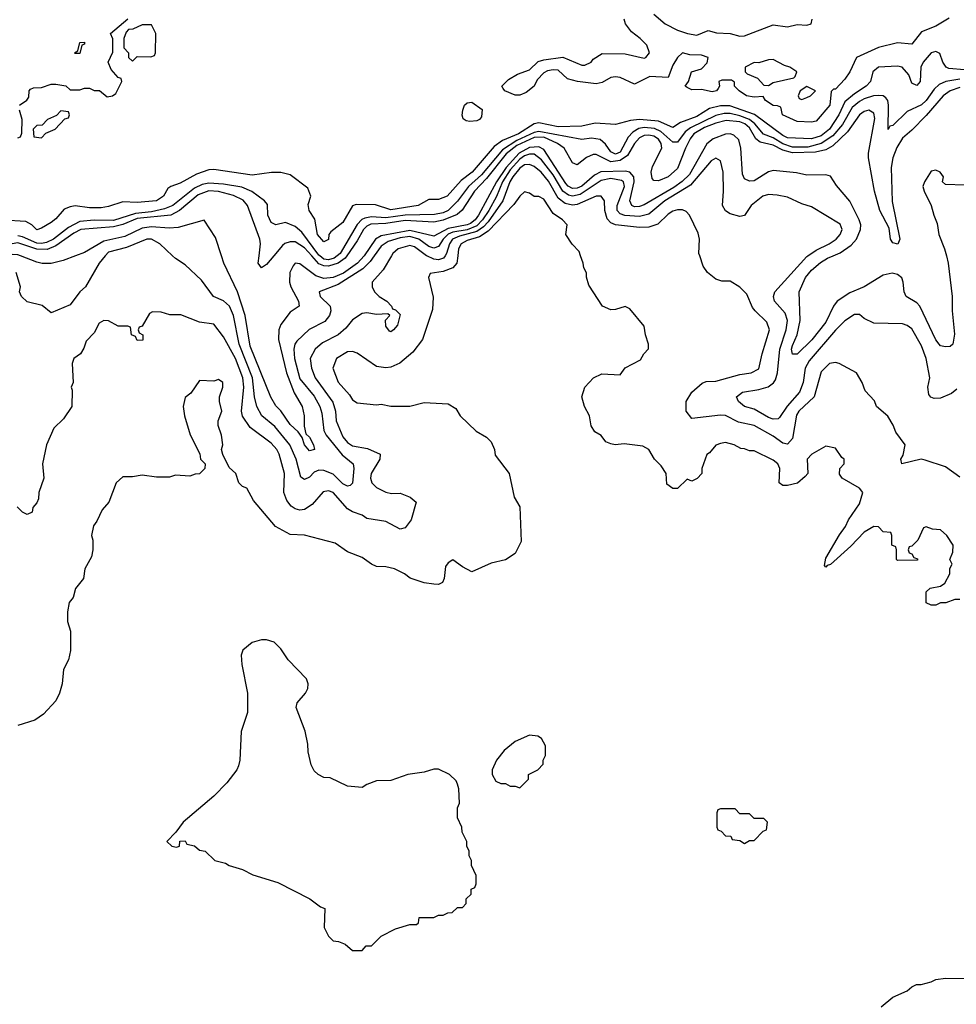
# Model space of a CAD drawing. Header units: inches. Extents: x 2348352 to 2479776, y 460422 to 613655.
# Tile 261 of 590: x 2373278 to 2377196, y 566869 to 570988. Entities that reach past the tile are written whole.
import ezdxf

# ---------------------------------------------------------------- set-up
doc = ezdxf.new("R2010")
doc.units = ezdxf.units.IN
doc.header["$MEASUREMENT"] = 0
doc.layers.add('C3576', color=7, linetype='Continuous')
doc.layers.add('C3577', color=7, linetype='Continuous')

msp = doc.modelspace()

# ---------------------------------------------------------------- linework, layer by layer
at = {"layer": 'C3576', "color": 4}
for points, elevation in [([(2373636.4, 570000), (2373610.8, 569970), (2373554, 569870), (2373530, 569849), (2373490, 569795.3), (2373410, 569762), (2373372.9, 569792.9), (2373310, 569808), (2373286, 569830), (2373278, 569850), (2373282, 569870), (2373264, 569930)], 88), ([(2374833.2, 570000), (2374798.5, 569941.5), (2374752, 569890), (2374752, 569870), (2374762, 569850), (2374782, 569830), (2374814, 569810), (2374834, 569790), (2374838, 569778), (2374850, 569774), (2374870, 569754), (2374858, 569710), (2374842, 569690), (2374830, 569682), (2374824.7, 569684.7), (2374810, 569706), (2374808.4, 569731.6), (2374826, 569750), (2374818, 569758), (2374770, 569754), (2374730, 569761.2), (2374710, 569759.3), (2374670, 569732.7), (2374642.3, 569697.7), (2374610.3, 569669.7), (2374544.6, 569635.4), (2374514, 569610), (2374493, 569570), (2374498.4, 569530), (2374513.7, 569490), (2374588.1, 569388.1), (2374599.5, 569350), (2374602.6, 569310), (2374630, 569243), (2374650, 569219.3), (2374670, 569205.3), (2374733.5, 569193.5), (2374786, 569170), (2374784, 569150), (2374748.2, 569090), (2374744.9, 569070), (2374750.4, 569050), (2374770, 569030.4), (2374810, 569011.8), (2374833.6, 569006.4), (2374870, 569006.8), (2374912, 568990), (2374936, 568970), (2374916, 568896), (2374890, 568862.7), (2374870, 568857.2), (2374810, 568889.2), (2374730, 568900.9), (2374710, 568914.5), (2374670, 568929.5), (2374650, 568940.9), (2374590, 569009.3), (2374570, 569017), (2374547.4, 569012.6), (2374500.9, 568959.1), (2374470, 568939.3), (2374450, 568936), (2374430, 568940.9), (2374413.1, 568953.1), (2374396.1, 568976.1), (2374382.9, 569010), (2374386, 569090), (2374364.2, 569170), (2374353.3, 569190), (2374330, 569216.2), (2374242, 569282), (2374209.8, 569329.8), (2374205.4, 569350), (2374216.1, 569450), (2374211.8, 569490), (2374180.4, 569570), (2374130, 569661.2), (2374090, 569714), (2374030, 569722), (2373952.9, 569752.9), (2373906.4, 569753.6), (2373870, 569763.7), (2373834.4, 569765.6), (2373821.1, 569758.9), (2373790, 569706), (2373778, 569702), (2373774, 569690), (2373778, 569678), (2373794, 569670), (2373792.7, 569647.3), (2373770, 569646), (2373762, 569662), (2373746, 569670), (2373742, 569702), (2373730, 569706), (2373690, 569706), (2373650, 569728.7), (2373630, 569729), (2373610, 569718), (2373590, 569678), (2373556.9, 569643.1), (2373546.4, 569613.6), (2373532, 569590), (2373504.7, 569570), (2373498, 569550), (2373502, 569470), (2373494, 569450), (2373498, 569438), (2373496, 569370), (2373462, 569318), (2373421.4, 569278.6), (2373390.8, 569210), (2373374, 569130), (2373378.8, 569070), (2373358, 569010), (2373356.9, 568983.1), (2373350, 568966), (2373332.7, 568947.3), (2373330, 568928), (2373310, 568918), (2373290, 568928), (2373268, 568950)], 92), ([(2375110.1, 570000), (2375107, 569970), (2375090.4, 569950), (2375050, 569935.1), (2374994.4, 569925.6), (2374987.7, 569910), (2375007.1, 569827.1), (2375004.4, 569775.6), (2374963.1, 569650), (2374923.1, 569596.9), (2374868.6, 569551.4), (2374830, 569534.5), (2374810, 569531.8), (2374770, 569537), (2374690, 569592.7), (2374670, 569599.3), (2374650, 569598), (2374602.8, 569570), (2374587.7, 569530), (2374610, 569471.3), (2374658, 569418), (2374670, 569398), (2374690, 569384.7), (2374770, 569376), (2374790, 569378.8), (2374830.9, 569370.9), (2374910, 569370.8), (2374970, 569386), (2375070, 569381), (2375102, 569362), (2375121, 569330), (2375187.1, 569267.1), (2375230, 569242), (2375250, 569222), (2375264.7, 569190), (2375266.4, 569166.4), (2375326, 569090), (2375346, 568990), (2375370.7, 568950), (2375375.2, 568804.8), (2375350, 568755.3), (2375310, 568728.7), (2375250, 568714), (2375170, 568678), (2375130, 568699), (2375090, 568728), (2375070, 568715.3), (2375059.8, 568700.2), (2375054, 568650), (2375046.8, 568633.2), (2375030, 568625.2), (2375010, 568626), (2374970, 568632.3), (2374912.1, 568652.1), (2374888, 568670), (2374846, 568690), (2374810, 568699), (2374770, 568700.9), (2374750, 568709.4), (2374710, 568738.4), (2374650, 568761.2), (2374598.4, 568798.4), (2374470, 568832), (2374410, 568834), (2374347.7, 568867.7), (2374256.5, 568976.5), (2374228.7, 569028.7), (2374210, 569035.3), (2374195.3, 569050), (2374182, 569090), (2374154.6, 569114.6), (2374128.4, 569168.4), (2374122, 569190), (2374128, 569210), (2374122, 569250), (2374108.7, 569290), (2374108.7, 569310), (2374124, 569350), (2374114, 569390), (2374114, 569410), (2374128, 569450), (2374128, 569470), (2374110, 569482), (2374090, 569475.3), (2374030, 569478), (2373994.4, 569425.6), (2373970, 569408), (2373962, 569370), (2373967.3, 569330), (2373990.9, 569250.9), (2374031.6, 569171.6), (2374034, 569150), (2374054, 569130), (2374052, 569110), (2374030, 569088), (2374012.7, 569087.3), (2373990, 569078), (2373930, 569082), (2373905.4, 569074.6), (2373850, 569074), (2373790, 569082), (2373750, 569075.3), (2373710, 569075.3), (2373682, 569050), (2373651.3, 568970), (2373622.8, 568937.2), (2373601, 568890), (2373586.8, 568870), (2373578, 568830), (2373584.7, 568810), (2373584.7, 568770), (2373578.8, 568741.2), (2373551.3, 568690), (2373544.7, 568650), (2373511.1, 568608.9), (2373502, 568570), (2373484.7, 568550), (2373478, 568510), (2373478, 568470), (2373491.3, 568430), (2373490.7, 568349.3), (2373482, 568310), (2373462, 568270), (2373456, 568210), (2373444.7, 568170), (2373430, 568138), (2373378, 568082), (2373342, 568058), (2373270, 568035.3)], 96), ([(2373511.8, 570000), (2373459.9, 569980.1), (2373410, 569968.2), (2373371.8, 569968.2), (2373350, 569973.5), (2373281.3, 570000)], 84), ([(2374761.1, 570000), (2374743.9, 569976.1), (2374714.1, 569945.9), (2374610, 569879.7), (2374531, 569850), (2374534.8, 569830), (2374577.3, 569790), (2374579.1, 569770), (2374573.4, 569750), (2374555.1, 569724.9), (2374488.8, 569691.2), (2374437.4, 569642.6), (2374428.5, 569630), (2374424.2, 569610), (2374427.4, 569570), (2374450, 569485.5), (2374510, 569412.7), (2374533.7, 569370), (2374542.5, 569342.5), (2374550.4, 569270), (2374560.4, 569250), (2374627.5, 569167.5), (2374673.4, 569130), (2374676.4, 569110), (2374670.5, 569049.5), (2374661, 569039), (2374650, 569037), (2374630, 569046.3), (2374590, 569086), (2374550, 569102.4), (2374530, 569102.9), (2374510, 569094.5), (2374490, 569074.5), (2374470, 569063.7), (2374453.8, 569073.8), (2374434, 569150), (2374408, 569210), (2374345.5, 569285.5), (2374291.2, 569331.2), (2374269.7, 569369.7), (2374260.5, 569410), (2374252, 569490), (2374196.8, 569630), (2374172.4, 569750), (2374155.1, 569790), (2374130, 569811.6), (2374089.2, 569830), (2374038, 569898), (2373970, 569962), (2373929.4, 569989.4), (2373917.9, 570000)], 88), ([(2374718.7, 570000), (2374690.7, 569969.3), (2374632.1, 569927.9), (2374590, 569909), (2374550, 569905.7), (2374516.2, 569916.2), (2374450, 569967.1), (2374430, 569969.6), (2374421.5, 569958.5), (2374408.1, 569930), (2374406.7, 569890), (2374411.8, 569870), (2374443.8, 569810), (2374446.8, 569790), (2374410, 569764.5), (2374370, 569712.3), (2374361.7, 569690), (2374360.3, 569650), (2374393.8, 569510), (2374426.6, 569426.6), (2374459.3, 569370), (2374468.2, 569330), (2374467.5, 569287.5), (2374474.9, 569254.9), (2374490, 569242), (2374507.3, 569210), (2374510.7, 569190), (2374490, 569183.7), (2374470, 569209), (2374459.6, 569239.6), (2374443.3, 569263.3), (2374410, 569294), (2374371, 569351), (2374350, 569372.3), (2374328.7, 569408.7), (2374242.5, 569622.5), (2374221.4, 569750), (2374189.6, 569850), (2374132.3, 569970), (2374122.2, 570000)], 84), ([(2374340.6, 570000), (2374310, 569963.7), (2374289.4, 569949.4), (2374276, 569970), (2374279.8, 570000)], 76), ([(2374645.9, 570000), (2374638.9, 569990), (2374610, 569969.2), (2374570, 569956.7), (2374550, 569958.6), (2374530, 569967.1), (2374500, 570000)], 76), ([(2374606.1, 570000), (2374593.1, 569990), (2374570, 569983.4), (2374550, 569986.8), (2374533.8, 570000)], 72), ([(2375057.2, 570000), (2375050.2, 569989.8), (2375030, 569983.5), (2375010, 569986.2), (2374980.6, 570000)], 92), ([(2377210, 568562), (2377190, 568562), (2377151.1, 568548.9), (2377130, 568548.7), (2377110, 568538), (2377090, 568538), (2377069, 568549), (2377070, 568594), (2377086, 568610), (2377130, 568618), (2377148, 568630), (2377168.7, 568670), (2377168.7, 568691.3), (2377178, 568710), (2377168, 568730), (2377180.4, 568759.6), (2377182, 568790), (2377155.3, 568830), (2377130, 568854), (2377096.4, 568856.4), (2377070, 568866), (2377058, 568862), (2377034, 568810), (2377010, 568786), (2376998, 568782), (2376994, 568770), (2376998, 568758), (2377010, 568754), (2377018, 568738), (2377032.7, 568732.7), (2377032.7, 568727.3), (2376950, 568726), (2376946, 568730), (2376946, 568770), (2376942, 568782), (2376926, 568790), (2376926, 568830), (2376922, 568842), (2376890, 568846), (2376870, 568866), (2376850, 568868), (2376810, 568844), (2376754.2, 568785.8), (2376670, 568709.2), (2376655.3, 568704.7), (2376650, 568698), (2376644, 568704), (2376650, 568734.8), (2376706.9, 568833.1), (2376732.6, 568867.4), (2376744.9, 568895.1), (2376790, 568962.8), (2376804, 569010), (2376790, 569028.7), (2376718, 569070), (2376707.3, 569087.3), (2376708, 569110), (2376726, 569130), (2376726, 569150), (2376716.4, 569156.4), (2376690, 569195.3), (2376650, 569204), (2376592, 569170), (2376572, 569150), (2376574, 569090), (2376563.6, 569076.4), (2376531.1, 569048.9), (2376490, 569039), (2376470, 569039), (2376455.3, 569050), (2376457.2, 569110), (2376449, 569130), (2376430, 569145.2), (2376350, 569184), (2376330, 569184), (2376310, 569193.2), (2376294, 569194), (2376266, 569210), (2376230, 569219), (2376210, 569215.3), (2376190, 569208), (2376163.6, 569176.4), (2376151.6, 569168.4), (2376131.3, 569110), (2376131.3, 569090), (2376111.1, 569068.9), (2376090, 569058), (2376070, 569066), (2376030, 569026), (2376010, 569026), (2375984.7, 569044.7), (2375982, 569090), (2375961.5, 569121.5), (2375933.2, 569150), (2375909.3, 569189.3), (2375884, 569204), (2375807.1, 569212.9), (2375769, 569209), (2375750, 569214), (2375730, 569222), (2375710, 569248), (2375683.1, 569263.1), (2375668.9, 569288.9), (2375662, 569330), (2375641.2, 569370), (2375629.2, 569410), (2375642, 569450), (2375678, 569490), (2375713.6, 569506.4), (2375790, 569502), (2375810, 569532), (2375874.6, 569565.4), (2375888, 569590), (2375908.4, 569611.6), (2375908.7, 569630), (2375895.3, 569670), (2375890, 569706), (2375830, 569778), (2375810, 569788), (2375770, 569775.3), (2375750, 569774), (2375715.3, 569790), (2375658, 569878), (2375648.7, 569911.3), (2375648.7, 569928.7), (2375638, 569950), (2375635.3, 569970), (2375624.5, 570000)], 96), ([(2377210, 569074), (2377150, 569117.2), (2377065.6, 569145.6), (2377049.1, 569149.1), (2376968, 569130), (2376964, 569150), (2376973.2, 569166.8), (2376981.2, 569210), (2376942.9, 569262.9), (2376932.1, 569292.1), (2376909.3, 569329.3), (2376862, 569370), (2376853.6, 569393.6), (2376814.6, 569434.6), (2376802, 569470), (2376778, 569510), (2376706, 569550), (2376690, 569553.2), (2376664.7, 569550), (2376630, 569515.3), (2376600.4, 569410), (2376537.6, 569350), (2376527, 569333), (2376510, 569235.3), (2376490, 569212.7), (2376470, 569217), (2376430, 569245.6), (2376350, 569289.6), (2376284.2, 569304.2), (2376230, 569332), (2376210, 569334), (2376090, 569319), (2376066, 569350), (2376065.2, 569390), (2376089, 569430), (2376132.7, 569467.3), (2376150, 569474.8), (2376190, 569476.3), (2376290, 569503), (2376338, 569510), (2376370, 569526.8), (2376383.7, 569590), (2376414, 569690), (2376402.5, 569722.5), (2376354, 569770), (2376343.7, 569783.7), (2376319.3, 569839.3), (2376290, 569868.7), (2376250, 569894), (2376214.6, 569894.6), (2376190, 569902), (2376155.3, 569930), (2376137.2, 569957.2), (2376122.7, 570000)], 92), ([(2377198.3, 569441.7), (2377175.6, 569424.4), (2377130, 569405.1), (2377102.9, 569402.9), (2377089.4, 569409.4), (2377080.5, 569420.5), (2377077, 569450), (2377085.1, 569490), (2377069.3, 569570.7), (2377050, 569624), (2377010, 569694), (2376990, 569709), (2376970, 569715.3), (2376850, 569718), (2376810, 569738), (2376790, 569755.3), (2376770, 569755.3), (2376730, 569728.7), (2376690, 569689.3), (2376579.5, 569560.5), (2376563.1, 569530), (2376554.9, 569470), (2376539.5, 569430), (2376488.3, 569371.7), (2376456.7, 569323.3), (2376450, 569318.4), (2376430, 569316.9), (2376410, 569323), (2376350, 569358), (2376309.3, 569370), (2376284.5, 569390), (2376276, 569410), (2376302, 569430), (2376370, 569440.3), (2376408.3, 569451.7), (2376431, 569469), (2376439.1, 569480.9), (2376447.8, 569510), (2376458, 569610), (2376484, 569690), (2376489.6, 569730), (2376480.1, 569760.1), (2376435.6, 569810), (2376431.5, 569830), (2376436.9, 569850), (2376570, 569997.1), (2376574.2, 570000)], 88), ([(2377154, 570000), (2377162, 569970), (2377178, 569830), (2377178, 569770), (2377188.1, 569671.9), (2377181, 569630), (2377170, 569621.2), (2377150, 569619.3), (2377130, 569623.7), (2377123.7, 569630), (2377110, 569649.2), (2377042.9, 569790), (2377030, 569802.9), (2376986, 569830), (2376977, 569850), (2376973.6, 569890), (2376967.6, 569907.6), (2376950, 569922), (2376927.2, 569927.2), (2376890, 569918.7), (2376810.2, 569869.8), (2376750, 569844.7), (2376697.1, 569810), (2376682, 569790), (2376650, 569722.9), (2376591.7, 569648.3), (2376530, 569589.3), (2376510, 569589), (2376506.9, 569610), (2376510, 569624.7), (2376529.8, 569670.2), (2376543.1, 569730), (2376538.4, 569850), (2376565.1, 569910), (2376590, 569939.5), (2376628.2, 569971.8), (2376657, 569990), (2376680.1, 570000)], 84), ([(2376882, 566858), (2376930, 566898), (2376990, 566924.7), (2377010, 566942), (2377028.9, 566951.1), (2377048.4, 566951.6), (2377090, 566962), (2377110, 566972), (2377150, 566978), (2377290, 566976)], 96)]:
    msp.add_lwpolyline(points, dxfattribs=dict(at, elevation=elevation))
at = {"layer": 'C3576', "color": 4, "elevation": 104}
for points in [[(2374310, 568394), (2374290, 568394), (2374250, 568382), (2374212, 568350), (2374204.7, 568330), (2374206.8, 568290), (2374230.6, 568170.6), (2374231, 568090), (2374204.9, 568010), (2374198.8, 567890), (2374193.7, 567866.3), (2374186, 567850), (2374144.5, 567795.5), (2374090, 567739), (2373962, 567630), (2373931.3, 567588.7), (2373894, 567550), (2373914, 567530), (2373934, 567526), (2373946, 567530), (2373948.7, 567551.3), (2373970, 567552), (2373978, 567538), (2374010, 567532), (2374030, 567514), (2374054, 567510), (2374094, 567470), (2374139.6, 567459.6), (2374154, 567450), (2374210, 567432), (2374254, 567410), (2374358, 567378), (2374492, 567310), (2374536.9, 567276.9), (2374554, 567270), (2374552, 567190), (2374570, 567154), (2374590, 567134), (2374611.6, 567131.6), (2374639.6, 567119.6), (2374670, 567094), (2374710, 567094), (2374727.3, 567112.7), (2374750, 567114), (2374790, 567154), (2374850, 567184.7), (2374910, 567202), (2374938, 567202), (2374946, 567210), (2374948.4, 567231.6), (2375010, 567232), (2375030, 567242), (2375050, 567242), (2375068.4, 567251.6), (2375087.3, 567252.7), (2375110, 567274), (2375130, 567274), (2375146, 567290), (2375146, 567310), (2375166, 567330), (2375166, 567350), (2375182, 567358), (2375187.3, 567372.7), (2375187.3, 567407.3), (2375168, 567450), (2375168, 567470), (2375158, 567490), (2375158, 567510), (2375148, 567530), (2375148, 567550), (2375129, 567589), (2375128, 567610), (2375108.9, 567648.9), (2375108.7, 567690), (2375118, 567710), (2375115.3, 567770), (2375109, 567790), (2375104, 567804), (2375075.3, 567830), (2375030, 567852), (2375010, 567852), (2374970, 567839.5), (2374902, 567830), (2374830, 567804.5), (2374770, 567804), (2374730, 567788.7), (2374710, 567775.3), (2374650, 567782), (2374576.4, 567816.4), (2374550, 567818), (2374526, 567830), (2374510, 567846), (2374498, 567870), (2374484.7, 567924.7), (2374483.1, 567956.9), (2374472.1, 568012.1), (2374434, 568110), (2374439, 568130), (2374473.2, 568170), (2374484, 568190), (2374485.2, 568210), (2374477.2, 568230), (2374401.2, 568310), (2374370, 568355.3), (2374343.1, 568383.1)], [(2375410, 567994), (2375350, 567968.7), (2375304.7, 567930), (2375272, 567890), (2375254, 567850), (2375254, 567830), (2375270, 567802), (2375290, 567792), (2375310, 567792), (2375330, 567782), (2375350, 567782), (2375370, 567774), (2375406, 567810), (2375406, 567830), (2375446, 567850), (2375467.3, 567872.7), (2375468, 567890), (2375478, 567910), (2375478, 567950), (2375460.4, 567980.4), (2375446, 567990)], [(2376270, 567686), (2376210, 567686), (2376198, 567682), (2376194, 567670), (2376194, 567610), (2376198, 567598), (2376212.7, 567592.7), (2376230, 567574), (2376252.7, 567572.7), (2376258, 567558), (2376290, 567554), (2376310, 567542), (2376330, 567554), (2376350, 567554), (2376387.3, 567592.7), (2376402, 567598), (2376406, 567630), (2376390, 567646), (2376350, 567646), (2376330, 567666), (2376290, 567666)]]:
    msp.add_lwpolyline(points, close=True, dxfattribs=at)
at = {"layer": 'C3577', "color": 4}
for points, elevation in [([(2373278, 570630), (2373308.4, 570651.6), (2373316.4, 570663.6), (2373318, 570690), (2373323.1, 570696.9), (2373336.4, 570703.6), (2373370, 570704.7), (2373410, 570718), (2373430, 570718), (2373471.6, 570711.6), (2373490, 570694), (2373530, 570694), (2373550, 570702), (2373570, 570702), (2373590, 570692), (2373611.6, 570691.6), (2373644.7, 570664.7), (2373666, 570670), (2373680.4, 570679.6), (2373706, 570730), (2373702, 570742), (2373690, 570746), (2373660.2, 570780.2), (2373648, 570810), (2373668.4, 570851.6), (2373667.3, 570907.3), (2373658, 570930), (2373730, 570991.3)], 68), ([(2377165.5, 570994.5), (2377110, 570961), (2377050, 570936.9), (2377010, 570886), (2376949.2, 570890.8), (2376870, 570871.2), (2376778, 570830), (2376750.4, 570770), (2376730, 570739), (2376690, 570698), (2376682, 570698), (2376672, 570688), (2376667.3, 570630), (2376610, 570564), (2376590, 570559.3), (2376530, 570562.7), (2376468, 570590), (2376462, 570622), (2376448, 570628), (2376430, 570628.7), (2376398, 570650), (2376387.3, 570667.3), (2376350, 570664), (2376318, 570670), (2376288, 570690), (2376268, 570710), (2376267.3, 570727.3), (2376255.3, 570735.3), (2376214.6, 570734.6), (2376202, 570730), (2376204.7, 570710), (2376199.8, 570700.2), (2376192, 570690), (2376174.4, 570685.6), (2376130, 570695.3), (2376090, 570694), (2376070, 570704), (2376062, 570710), (2376075.3, 570730), (2376088.7, 570770), (2376130, 570782), (2376152.9, 570807.1), (2376157.2, 570830), (2376130, 570839.6), (2376081.6, 570841.6), (2376050, 570849.2), (2376030, 570829.2), (2376010, 570797.2), (2375990, 570746), (2375914, 570750), (2375850, 570718), (2375790, 570746), (2375770, 570749.3), (2375750, 570746), (2375714.4, 570725.6), (2375690, 570719.5), (2375610.7, 570729.3), (2375570, 570740.9), (2375530, 570777.2), (2375510, 570778), (2375486, 570774), (2375470, 570766), (2375443.1, 570736.9), (2375430.3, 570709.7), (2375396.7, 570683.3), (2375370, 570671.6), (2375350, 570671.8), (2375308, 570690), (2375300.2, 570700.2), (2375295.3, 570710), (2375322, 570738), (2375360.1, 570759.9), (2375410, 570778), (2375447.2, 570812.8), (2375470, 570820.5), (2375550, 570831), (2375630, 570797.3), (2375642, 570798), (2375668.7, 570810), (2375677.2, 570822.8), (2375714, 570846), (2375810, 570845.5), (2375890, 570827), (2375897.2, 570830), (2375912, 570850), (2375901.5, 570881.5), (2375874, 570910), (2375837.7, 570937.7), (2375812.3, 570970), (2375806, 570990)], 64), ([(2375930, 571010.7), (2375977.3, 570970), (2376030, 570944.4), (2376072, 570930), (2376110, 570923.8), (2376157.2, 570942.8), (2376192.8, 570932.8), (2376250, 570930.6), (2376290, 570918.8), (2376310, 570920.7), (2376430, 570966), (2376490, 570958.8), (2376530, 570967.3), (2376570, 570964.9), (2376588, 570970), (2376593.2, 570990)], 64), ([(2377230, 570777.7), (2377163.9, 570783.9), (2377152.7, 570790), (2377139.5, 570810), (2377126.6, 570846.6), (2377110, 570855.1), (2377090, 570849.4), (2377056.4, 570810), (2377047.7, 570790), (2377044, 570730), (2377030, 570713.2), (2377010, 570722), (2376997.6, 570757.6), (2376969.1, 570789.1), (2376950, 570793.2), (2376870, 570789), (2376846.8, 570770), (2376836.3, 570730), (2376819.1, 570710), (2376770, 570677.7), (2376730, 570644), (2376704.7, 570590), (2376664.7, 570530), (2376630, 570502.5), (2376590, 570488.9), (2376490, 570493.5), (2376470, 570503.1), (2376351.2, 570591.2), (2376248.1, 570628.1), (2376210, 570627.2), (2376163.2, 570616.8), (2376110, 570583.5), (2376042.6, 570557.4), (2376010, 570537.6), (2375950, 570563.5), (2375870, 570570.9), (2375833.6, 570566.4), (2375770, 570549.4), (2375684.8, 570555.2), (2375630, 570542), (2375530, 570539.2), (2375450, 570555.8), (2375430, 570552.8), (2375364.4, 570510), (2375297.6, 570482.4), (2375262.2, 570457.8), (2375170.3, 570350), (2375124.2, 570315.8), (2375066.8, 570250), (2375030, 570235.1), (2374990, 570235.1), (2374944.7, 570210), (2374830, 570192.3), (2374766.4, 570213.6), (2374684.9, 570215.1), (2374670, 570209), (2374630, 570139.5), (2374579.1, 570100.9), (2374570.8, 570090), (2374570, 570068), (2374550, 570059), (2374524.5, 570090), (2374513.2, 570153.2), (2374489.3, 570190), (2374485.2, 570214.8), (2374495.3, 570250), (2374483.1, 570283.1), (2374410, 570339), (2374370, 570349.2), (2374331.1, 570348.9), (2374250, 570337.6), (2374090, 570360.9), (2374070, 570359.3), (2374018, 570342), (2373950, 570304.5), (2373910.5, 570289.5), (2373898, 570282), (2373879.1, 570250), (2373851, 570230), (2373770, 570222.9), (2373710, 570226.6), (2373650, 570206), (2373618.8, 570201.2), (2373570, 570200.9), (2373510.8, 570209.2), (2373490, 570205.2), (2373464.5, 570195.5), (2373430, 570155.3), (2373410, 570139), (2373370, 570115.3), (2373350, 570109.3), (2373329.4, 570129.4), (2373304, 570144), (2373211.1, 570148.9)], 68), ([(2377210, 570738.9), (2377151.2, 570728.8), (2377123.2, 570716.8), (2377102.6, 570697.4), (2377068.9, 570650), (2377050, 570631.1), (2376990, 570603.5), (2376930, 570546), (2376916.9, 570543.1), (2376910, 570528.7), (2376912.4, 570630), (2376909.7, 570649.7), (2376901.3, 570661.3), (2376890, 570669.6), (2376870, 570671.2), (2376849.7, 570669.7), (2376810, 570656.4), (2376790, 570646), (2376759.6, 570620.4), (2376720.2, 570550), (2376678.5, 570501.5), (2376630.1, 570469.9), (2376575.3, 570455.3), (2376510, 570455), (2376470, 570468.5), (2376430, 570493.5), (2376389.2, 570509.2), (2376353, 570553), (2376330.4, 570570.4), (2376290, 570586.1), (2376250, 570595), (2376224.6, 570595.4), (2376190, 570586.5), (2376084.5, 570535.5), (2376061.8, 570518.2), (2376030, 570475.8), (2376010, 570475.4), (2375959.9, 570519.9), (2375932.8, 570532.8), (2375890, 570536.8), (2375867.4, 570532.6), (2375842.4, 570517.6), (2375823.6, 570496.4), (2375790, 570433.6), (2375770, 570425.3), (2375750, 570434.5), (2375727.7, 570467.7), (2375706.7, 570486.7), (2375670, 570493), (2375630, 570486.3), (2375450, 570520.5), (2375430, 570516.1), (2375358.1, 570481.9), (2375297, 570443), (2375210, 570339.3), (2375155.8, 570290), (2375110, 570228.3), (2375070, 570189.8), (2375050, 570179.3), (2375013.2, 570173.2), (2374890, 570169.9), (2374810, 570159.5), (2374750, 570163.4), (2374721.7, 570158.3), (2374708.6, 570151.4), (2374689.4, 570130.6), (2374619.1, 570010), (2374606.1, 570000)], 72), ([(2377210, 570704.4), (2377170.1, 570689.9), (2377141.1, 570670), (2377070, 570587.3), (2377010, 570526), (2376970, 570492.7), (2376946.8, 570453.2), (2376930.3, 570410), (2376922.7, 570370), (2376927.7, 570227.7), (2376959.1, 570070), (2376950.5, 570049.5), (2376930, 570054), (2376920.9, 570070), (2376915.3, 570115.3), (2376875.1, 570190), (2376853.3, 570270), (2376828.2, 570410), (2376828.2, 570430), (2376854.5, 570574.5), (2376850, 570597.2), (2376830, 570609.5), (2376810, 570604.2), (2376790, 570589.6), (2376740.5, 570519.5), (2376679.5, 570460.5), (2376650, 570444.1), (2376606.5, 570433.5), (2376510, 570430.5), (2376470, 570441.6), (2376430, 570463.2), (2376375.5, 570475.5), (2376357.8, 570490), (2376330, 570535.8), (2376311.7, 570551.7), (2376290, 570561.1), (2376233.4, 570566.6), (2376190, 570555.6), (2376142.7, 570537.3), (2376098.5, 570510), (2376082.9, 570490), (2376063.2, 570450), (2376030, 570365.3), (2375990, 570330.8), (2375950, 570313.8), (2375930, 570315.8), (2375923.4, 570323.4), (2375919.3, 570350), (2375925.6, 570374.4), (2375964.4, 570450), (2375961.5, 570470), (2375950, 570487.8), (2375930, 570500.8), (2375910, 570505), (2375890, 570502.8), (2375870, 570493.1), (2375850.2, 570470), (2375820.5, 570419.5), (2375790, 570399.2), (2375750, 570394), (2375690, 570424.4), (2375676.2, 570423.8), (2375649.1, 570410.9), (2375610, 570380.7), (2375590, 570389.6), (2375555.6, 570450), (2375528.3, 570470), (2375470, 570496.2), (2375430, 570495.1), (2375357.7, 570462.3), (2375312.8, 570427.2), (2375230, 570323.1), (2375180.2, 570270), (2375129.4, 570190.6), (2375107.4, 570172.6), (2375050, 570149.3), (2375010, 570140.9), (2374890, 570147.8), (2374810, 570135.4), (2374746.9, 570133.1), (2374730, 570124.5), (2374716.9, 570110), (2374690, 570062.6), (2374645.9, 570000)], 76), ([(2373270, 570494), (2373282, 570498), (2373287.3, 570512.7), (2373289, 570570), (2373278, 570610)], 68), ([(2376680.1, 570000), (2376710, 570012.9), (2376755.4, 570044.6), (2376778, 570070), (2376795.1, 570110), (2376795.8, 570130), (2376789.7, 570150), (2376750, 570229), (2376694.8, 570294.8), (2376670, 570333.2), (2376650, 570339.3), (2376570, 570337), (2376527.9, 570347.9), (2376430, 570357.6), (2376410, 570351.8), (2376350, 570314), (2376330, 570312), (2376310, 570322.7), (2376301.7, 570341.7), (2376294.2, 570450), (2376285.5, 570485.5), (2376265.5, 570505.5), (2376250, 570510.7), (2376230, 570508.7), (2376179.3, 570490), (2376152, 570468), (2376079.2, 570340.8), (2376049.6, 570310.4), (2376014.5, 570285.5), (2375890, 570214), (2375870, 570206.2), (2375850, 570205.1), (2375838, 570210), (2375829.8, 570229.8), (2375848, 570310), (2375846.2, 570330), (2375830.6, 570350.6), (2375810, 570354.5), (2375709, 570351), (2375682.7, 570337.3), (2375630, 570292.2), (2375610, 570282.9), (2375590, 570282), (2375571.8, 570291.8), (2375562.8, 570302.8), (2375470, 570445.3), (2375450, 570455.7), (2375410, 570453.2), (2375367.5, 570430), (2375313.2, 570370), (2375272.5, 570310), (2375197.8, 570170), (2375183.8, 570150), (2375164.1, 570135.9), (2375150, 570129.4), (2375070, 570113.9), (2375010, 570081.8), (2374910, 570105.8), (2374790, 570083.7), (2374765.8, 570070), (2374719.3, 570000.7), (2374718.7, 570000)], 84), ([(2376574.2, 570000), (2376610, 570024.4), (2376664, 570050), (2376692.7, 570070), (2376709.3, 570090), (2376718, 570110), (2376710, 570133.2), (2376590, 570205.2), (2376550, 570217.2), (2376490, 570245.2), (2376446.4, 570253.6), (2376410, 570256), (2376386, 570250), (2376338, 570210), (2376310, 570169.2), (2376290, 570164), (2376250, 570175.3), (2376230, 570188.7), (2376217.2, 570210), (2376222, 570270), (2376220.9, 570350), (2376210, 570398), (2376190, 570409), (2376170, 570398), (2376083.8, 570296.2), (2375976.5, 570230), (2375910, 570174.8), (2375870, 570165), (2375809, 570169), (2375790, 570176.3), (2375777.4, 570190), (2375777.3, 570210), (2375808.2, 570290), (2375803.6, 570310), (2375795.9, 570315.9), (2375750, 570323.1), (2375710, 570315.8), (2375622.7, 570257.3), (2375590, 570249.8), (2375573.3, 570253.3), (2375550, 570271), (2375510, 570339.2), (2375461, 570401), (2375430, 570425.1), (2375410, 570426), (2375390, 570418.6), (2375370, 570404.2), (2375330, 570359.4), (2375297.7, 570310), (2375271.8, 570248.2), (2375240.2, 570190), (2375214.6, 570150), (2375190, 570125.6), (2375150.5, 570109.5), (2375090, 570098.8), (2375070, 570090.5), (2375049.2, 570070), (2375030, 570039.7), (2375010, 570032.4), (2374990, 570038.5), (2374947.8, 570070), (2374910, 570080.6), (2374870, 570074.9), (2374820, 570060), (2374790, 570040.5), (2374761.1, 570000)], 88), ([(2376122.7, 570000), (2376119.3, 570010), (2376120.9, 570070), (2376115.5, 570095.5), (2376079, 570170), (2376065.6, 570185.6), (2376050, 570192.7), (2376030, 570192.7), (2376010, 570186.6), (2375990, 570174), (2375946.8, 570133.2), (2375910, 570120.5), (2375870, 570118.9), (2375769.7, 570129.7), (2375750, 570137.6), (2375734.8, 570154.8), (2375725.6, 570190), (2375723.7, 570230), (2375710, 570249.2), (2375689.3, 570249.3), (2375610, 570215.1), (2375590, 570212.7), (2375559.4, 570219.4), (2375530, 570242), (2375490, 570313), (2375458.9, 570350), (2375430, 570374), (2375410, 570382.6), (2375390, 570380.4), (2375370, 570367.1), (2375340.7, 570330), (2375328.5, 570310), (2375299.2, 570230), (2375237.9, 570142.1), (2375218.6, 570121.4), (2375190, 570101.6), (2375117.7, 570082.3), (2375089.1, 570070), (2375075.9, 570050), (2375064, 570010), (2375057.2, 570000)], 92), ([(2377230, 570295.3), (2377150, 570298), (2377138, 570310), (2377142, 570330), (2377128, 570350), (2377110, 570359), (2377090, 570354), (2377062.8, 570310), (2377056, 570290), (2377060.7, 570270), (2377090.7, 570210.7), (2377101, 570170), (2377115.9, 570135.9), (2377122, 570090), (2377146, 570030), (2377154, 570000)], 84), ([(2374533.8, 570000), (2374530, 570003.1), (2374458.4, 570098.4), (2374430, 570122.9), (2374390, 570139), (2374350, 570129.6), (2374330, 570139.3), (2374316.2, 570170), (2374314.7, 570214.7), (2374302.7, 570230), (2374248.9, 570268.9), (2374207.9, 570287.9), (2374130, 570300.3), (2374070, 570304), (2374041.9, 570298.1), (2374010, 570283.1), (2373918.7, 570210), (2373883.9, 570196.1), (2373830, 570183.8), (2373762.7, 570177.3), (2373670, 570148.4), (2373589.8, 570149.8), (2373530, 570143.5), (2373481.9, 570118.1), (2373420.3, 570070), (2373390, 570055.3), (2373370, 570051.6), (2373350, 570052.4), (2373290, 570079.4), (2373270, 570083.4)], 72), ([(2374279.8, 570000), (2374286, 570050), (2374282.7, 570070), (2374230.8, 570210.8), (2374212.4, 570232.4), (2374173, 570253), (2374110, 570268.9), (2374070, 570271.4), (2374024.7, 570255.3), (2373946.5, 570190), (2373910, 570170.6), (2373770, 570155.7), (2373710, 570131.8), (2373670, 570121.4), (2373534, 570110), (2373505.2, 570094.8), (2373430, 570041.4), (2373392.8, 570027.2), (2373350, 570028.1), (2373270, 570055), (2373190, 570039.9), (2373130, 570034.5), (2373083.1, 570016.9), (2373064.1, 570000)], 76), ([(2375624.5, 570000), (2375618, 570018), (2375589.4, 570049.4), (2375562, 570090), (2375568, 570130), (2375548.7, 570150), (2375510, 570177.2), (2375470, 570237.2), (2375450, 570248.7), (2375430, 570248.7), (2375410, 570262), (2375390, 570268), (2375370, 570249), (2375345.1, 570214.9), (2375237.1, 570102.9), (2375200.9, 570079.1), (2375150, 570063.8), (2375124.2, 570050), (2375113.1, 570030), (2375110.1, 570000)], 96), ([(2374122.2, 570000), (2374096.6, 570076.6), (2374050, 570148.7), (2373941.6, 570118.4), (2373904.1, 570115.9), (2373830, 570120.9), (2373790, 570116.5), (2373718.4, 570081.6), (2373630, 570061.6), (2373550, 570014.7), (2373511.8, 570000)], 84), ([(2373917.9, 570000), (2373864, 570050), (2373830, 570069.2), (2373810, 570069.2), (2373725.3, 570034.7), (2373650, 570016), (2373636.4, 570000)], 88), ([(2374500, 570000), (2374470, 570032.9), (2374430, 570058.5), (2374410, 570059.1), (2374387.9, 570052.1), (2374376.9, 570043.1), (2374340.6, 570000)], 76), ([(2374980.6, 570000), (2374980.2, 570000.2), (2374930, 570037.3), (2374910, 570043.1), (2374860.7, 570030), (2374839.1, 570010), (2374833.2, 570000)], 92), ([(2373281.3, 570000), (2373270, 570004.4), (2373250, 570005.5), (2373214.2, 570000)], 84)]:
    msp.add_lwpolyline(points, dxfattribs=dict(at, elevation=elevation))
for points, elevation in [([(2373830, 570966), (2373790, 570966), (2373751.6, 570948.4), (2373732.7, 570947.3), (2373723.6, 570936.4), (2373714, 570910), (2373714, 570870), (2373734, 570850), (2373734, 570830), (2373750, 570814), (2373770, 570834), (2373827.3, 570832.7), (2373842, 570838), (2373846, 570850), (2373848, 570930)], 68), ([(2373510, 570846), (2373508, 570850), (2373522, 570858), (2373530, 570892), (2373550, 570894), (2373550, 570886), (2373538, 570882), (2373530, 570846)], 68), ([(2376430, 570822), (2376410, 570820.7), (2376370, 570808), (2376350, 570808.7), (2376312, 570790), (2376312, 570770), (2376321, 570761), (2376363.6, 570743.6), (2376390, 570714), (2376410, 570712), (2376430, 570724.7), (2376515.5, 570744.5), (2376522, 570750), (2376529, 570770), (2376499, 570790), (2376476.9, 570796.9)], 64), ([(2376570, 570708), (2376542, 570690), (2376534, 570670), (2376538, 570658), (2376550, 570654), (2376570, 570662), (2376586, 570670), (2376606, 570690)], 64), ([(2375161.5, 570561.5), (2375145.2, 570565.2), (2375133.6, 570573.6), (2375129.1, 570589.1), (2375132.3, 570610), (2375139.3, 570630), (2375150, 570640.7), (2375170, 570642.8), (2375212.7, 570612.7), (2375210, 570582), (2375201, 570570), (2375190, 570564.5)], 64), ([(2373450, 570606), (2373432.7, 570587.3), (2373394, 570570), (2373372.7, 570547.3), (2373350, 570546), (2373334, 570530), (2373338, 570498), (2373370, 570494), (2373387.3, 570512.7), (2373426, 570530), (2373467.3, 570572.7), (2373482, 570578), (2373486, 570590), (2373482, 570602)], 68)]:
    msp.add_lwpolyline(points, close=True, dxfattribs=dict(at, elevation=elevation))

doc.saveas('drawing.dxf')
